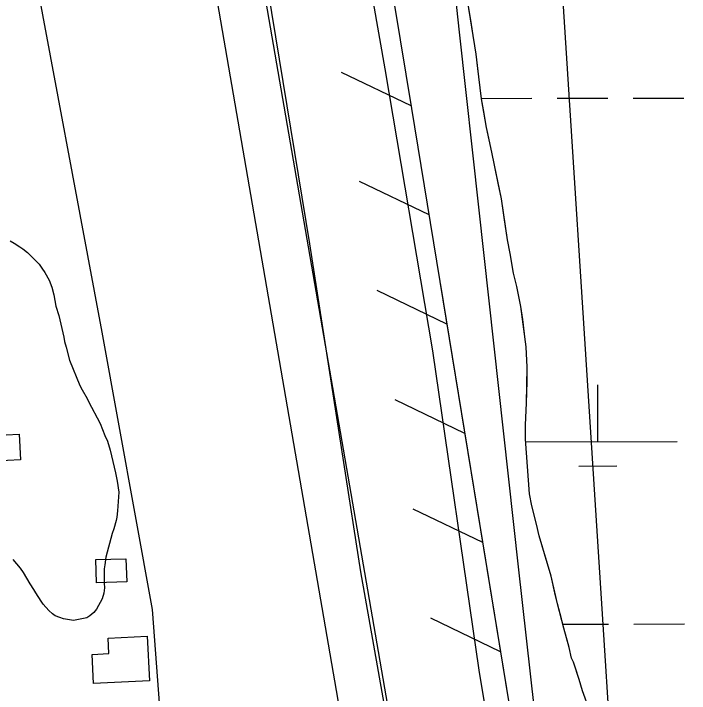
# Model space of a CAD drawing. Extents: x 3313447 to 3351316, y 703786 to 729172.
# Drawn here: x 3321825.9 to 3322253.1, y 711945.2 to 712375.3 of the extents above; entities that cross this region are included whole.
import ezdxf

# ---------------------------------------------------------------- set-up
doc = ezdxf.new("R2010")
doc.units = 0
for name, color, linetype in [('V-BLDG-OTLN', 7, 'Continuous'), ('V-FLOD-BASE', 7, 'Continuous'), ('V-LEVE-TOET', 7, 'Continuous'), ('V-RRAP-FSHR', 7, 'Continuous'), ('V-SITE-VEGE', 7, 'Continuous'), ('V-SURV-LINE', 7, 'Continuous'), ('V-TOPO-MINR', 7, 'Continuous'), ('V-WETL-SWMP', 7, 'Continuous')]:
    doc.layers.add(name, color=color, linetype=linetype)

msp = doc.modelspace()

# ---------------------------------------------------------------- linework, layer by layer
at = {"layer": 'V-BLDG-OTLN'}
for points in [[(3321813.61, 712089.95), (3321778.87, 712088.18), (3321778.68, 712092.03), (3321773.98, 712091.78), (3321772.96, 712111.86), (3321778.36, 712112.14), (3321778.09, 712117.45), (3321812.21, 712119.19), (3321812.77, 712108.33), (3321829.38, 712109.18), (3321830.21, 712092.99), (3321813.5, 712092.14)], [(3321896.88, 712030.45), (3321897.34, 712015.73), (3321878.35, 712015.12), (3321877.89, 712029.85)], [(3321911.67, 711953.17), (3321876.41, 711951.42), (3321875.49, 711969.84), (3321886.15, 711970.37), (3321885.66, 711980.11), (3321910.27, 711981.34)]]:
    msp.add_lwpolyline(points, close=True, dxfattribs=at)
at = {"layer": 'V-FLOD-BASE'}
msp.add_lwpolyline([(3322173.8, 710147.46), (3322168.14, 710235.04), (3322158.09, 710392.54), (3322147.19, 710578.1), (3322135.62, 710796.29), (3322121.96, 711010.65), (3322113.69, 711196.76), (3322104.48, 711326.19), (3322094.75, 711508.45), (3322082.12, 711732.55), (3322079.19, 711823.27), (3322067.74, 711896.08), (3322045.35, 712022.13), (3322013.02, 712229.53), (3321986.8, 712390.28), (3321954.11, 712585.18), (3321919.71, 712793.06), (3321910.81, 712864.47), (3321911.98, 712877.46), (3321913.37, 713044.28), (3321917.49, 713233.82), (3321920.21, 713292.51)], dxfattribs=at)
at = {"layer": 'V-LEVE-TOET'}
for points in [[(3322162.57, 711342.22), (3322150.8, 711529.85), (3322139, 711763.97), (3322141.4, 711824.61), (3322139.71, 711844.51), (3322137.61, 711853.89), (3322120.12, 711959.94), (3322090.94, 712161.89), (3322060.82, 712340.34), (3322027.96, 712527.56), (3321996.06, 712707.94), (3321974.91, 712815.37), (3321969.84, 712875.07), (3321972.32, 713047.26), (3321979.14, 713203.79), (3321978.89, 713291.19)], [(3321964.85, 711202.52), (3321959.29, 711460.32), (3321936.14, 711721.54), (3321919.03, 711928), (3321913.61, 711998.4), (3321881.83, 712173.64), (3321835.28, 712423.22), (3321796.12, 712693.24), (3321793.59, 712767.62), (3321776.25, 712916.17), (3321771.79, 712976.31), (3321773.26, 713013.74), (3321773.45, 713054.93)]]:
    msp.add_lwpolyline(points, dxfattribs=at)
at = {"layer": 'V-RRAP-FSHR'}
for p, q in [((3322077.17, 712316.98), (3322033.14, 712338.1)), ((3322088.48, 712247.91), (3322044.48, 712269.08)), ((3322099.79, 712178.83), (3322055.79, 712200)), ((3322111.1, 712109.74), (3322067.1, 712130.92)), ((3322122.41, 712040.67), (3322078.41, 712061.84)), ((3322133.72, 711971.58), (3322089.72, 711992.76))]:
    msp.add_line(p, q, dxfattribs=at)
for points in [[(3322416.1, 717461.87), (3322349.12, 717170.32), (3322281.6, 716898.22), (3322228.27, 716372.02), (3322189.02, 715805.23), (3322143.78, 715303.61), (3322125.58, 715090.51), (3322072.33, 714595.34), (3322036.11, 714132.24), (3322021.82, 713915.58), (3321997.43, 713351.12), (3321990.71, 712840.48), (3322077.45, 712315.28), (3322156.72, 711831.1), (3322177.3, 711187.24), (3322226.73, 710583.2), (3322263.17, 710198)], [(3322095.53, 712204.84), (3322156.72, 711831.1), (3322177.3, 711187.24), (3322226.73, 710583.2), (3322263.17, 710198)]]:
    msp.add_lwpolyline(points, dxfattribs=at)
at = {"layer": 'V-SITE-VEGE'}
for points in [[(3322189.96, 711934.7), (3322185.43, 711946.79), (3322183.33, 711954.02), (3322179.71, 711964.88), (3322178.62, 711967.54), (3322176.98, 711974.28), (3322173.65, 711986.56), (3322169.73, 712001.96), (3322165.64, 712019.28), (3322158.06, 712044.83), (3322156.45, 712052.28), (3322153.57, 712063.83), (3322151.96, 712071.51), (3322149.51, 712106.15), (3322149.39, 712115.21), (3322150.16, 712128.76), (3322150.58, 712151.62), (3322149.89, 712164.51), (3322146.6, 712189.89), (3322144, 712202.62), (3322141.95, 712211.04), (3322139.81, 712223.51), (3322138.01, 712232.16), (3322134.26, 712258.04), (3322129.86, 712279.41), (3322128.27, 712287.58), (3322124.83, 712303.2), (3322121.74, 712321.43), (3322119.9, 712335.32), (3322118.32, 712349.67), (3322112.75, 712383.72)], [(3321823.66, 712231.55), (3321826.21, 712230.06), (3321829.81, 712227.77), (3321831.76, 712226.46), (3321834.6, 712224.2)], [(3321834.6, 712224.2), (3321839.78, 712219.07), (3321841.99, 712216.68), (3321843.74, 712214.3), (3321845.63, 712211.46), (3321848.37, 712206.74), (3321850.03, 712202.22), (3321851.23, 712197.4), (3321852.64, 712190.12), (3321854.4, 712184.21), (3321857.71, 712170.54), (3321858.07, 712167.92), (3321859, 712164.19), (3321861.29, 712155.95), (3321867.74, 712140.01), (3321869.17, 712137.18), (3321872.34, 712131.68), (3321873.18, 712129.8), (3321880.48, 712115.98)], [(3321880.48, 712115.98), (3321883.57, 712108.32), (3321885.13, 712104.88), (3321886.9, 712099.12), (3321890.33, 712084.68), (3321891.35, 712079.41), (3321892.47, 712072.45), (3321891.55, 712060.8), (3321891.08, 712056.67), (3321890.69, 712054.53), (3321889.25, 712049.36), (3321888.22, 712046.47), (3321884.25, 712031.41), (3321883.44, 712026.52), (3321883.19, 712024.07), (3321883.05, 712020.69), (3321883.14, 712014.99), (3321883.33, 712012.06), (3321882.89, 712008.54), (3321881.83, 712005.05), (3321878.19, 711998.58), (3321876.57, 711996.49), (3321874.02, 711994.28), (3321872.12, 711992.97), (3321863.75, 711991.3), (3321857.49, 711992.32), (3321855.06, 711993.18), (3321852.19, 711994.37), (3321850.54, 711995.51), (3321848.16, 711997.6), (3321844.48, 712001.75), (3321843.32, 712003.64), (3321839.84, 712008.85), (3321838.69, 712011.05), (3321836.37, 712014.52), (3321832.03, 712021.61), (3321830.15, 712024.45), (3321825.6, 712030.02)]]:
    msp.add_lwpolyline(points, dxfattribs=at)
at = {"layer": 'V-SURV-LINE'}
for points in [[(3321909.24, 712822.88), (3322072.67, 711876.53)], [(3322043.1, 711871.43), (3321879.68, 712817.78)]]:
    msp.add_lwpolyline(points, dxfattribs=at)
at = {"layer": 'V-TOPO-MINR'}
msp.add_lwpolyline([(3322164.72, 712514.73), (3322199.84, 711965.75), (3322201.3, 711942.69), (3322202.75, 711919.63), (3322204.17, 711896.57), (3322205.58, 711873.5), (3322207.76, 711837.6), (3322208.03, 711832.49), (3322208.25, 711827.37), (3322208.41, 711822.25), (3322208.51, 711817.13), (3322211.05, 711621.26), (3322206.38, 711614.14), (3322201.46, 711610.91), (3322196.17, 711613.51), (3322190.65, 711619.98), (3322157.69, 711912.55), (3322145.06, 712025.3), (3322132.51, 712138.05), (3322120.1, 712250.82), (3322107.78, 712363.61), (3322088.29, 712543.11)], dxfattribs=at)
at = {"layer": 'V-WETL-SWMP'}
for p, q in [((3322121.79, 712321.64), (3322153.54, 712321.68)), ((3322169.54, 712321.71), (3322201.54, 712321.75)), ((3322217.54, 712321.78), (3322249.53, 712321.82)), ((3322195.25, 712104.5), (3322195.2, 712140.5)), ((3322149.69, 712104.44), (3322245.25, 712104.58)), ((3322183.27, 712089.05), (3322207.27, 712089.09)), ((3322173.08, 711989.04), (3322202, 711989.08)), ((3322218, 711989.1), (3322250, 711989.15))]:
    msp.add_line(p, q, dxfattribs=at)
msp.add_lwpolyline([(3322189.96, 711934.7), (3322185.43, 711946.79), (3322183.33, 711954.02), (3322180.78, 711961.74), (3322179.71, 711964.88), (3322178.62, 711967.54), (3322176.98, 711974.28), (3322175.73, 711978.85), (3322173.65, 711986.56), (3322172.21, 711992.33), (3322169.73, 712001.96), (3322168.09, 712008.94), (3322165.64, 712019.28), (3322161.43, 712033.5), (3322158.06, 712044.83), (3322156.45, 712052.28), (3322153.57, 712063.83), (3322151.96, 712071.51), (3322149.51, 712106.15), (3322149.39, 712115.21), (3322150.16, 712128.76), (3322150.46, 712142.57), (3322150.58, 712151.62), (3322149.89, 712164.51), (3322149.35, 712169.06), (3322147.71, 712181.75), (3322146.6, 712189.89), (3322144, 712202.62), (3322141.95, 712211.04), (3322139.82, 712223.51), (3322138.01, 712232.16), (3322136.13, 712244.86), (3322134.26, 712258.04), (3322132.46, 712266.92), (3322129.86, 712279.41), (3322128.27, 712287.58), (3322125.64, 712299.35), (3322124.83, 712303.2), (3322122.89, 712314.47), (3322121.74, 712321.43), (3322119.9, 712335.32), (3322119.55, 712338.67), (3322118.32, 712349.67), (3322116.4, 712361.42), (3322115.06, 712369.81), (3322112.74, 712383.72)], dxfattribs=at)

doc.saveas('drawing.dxf')
